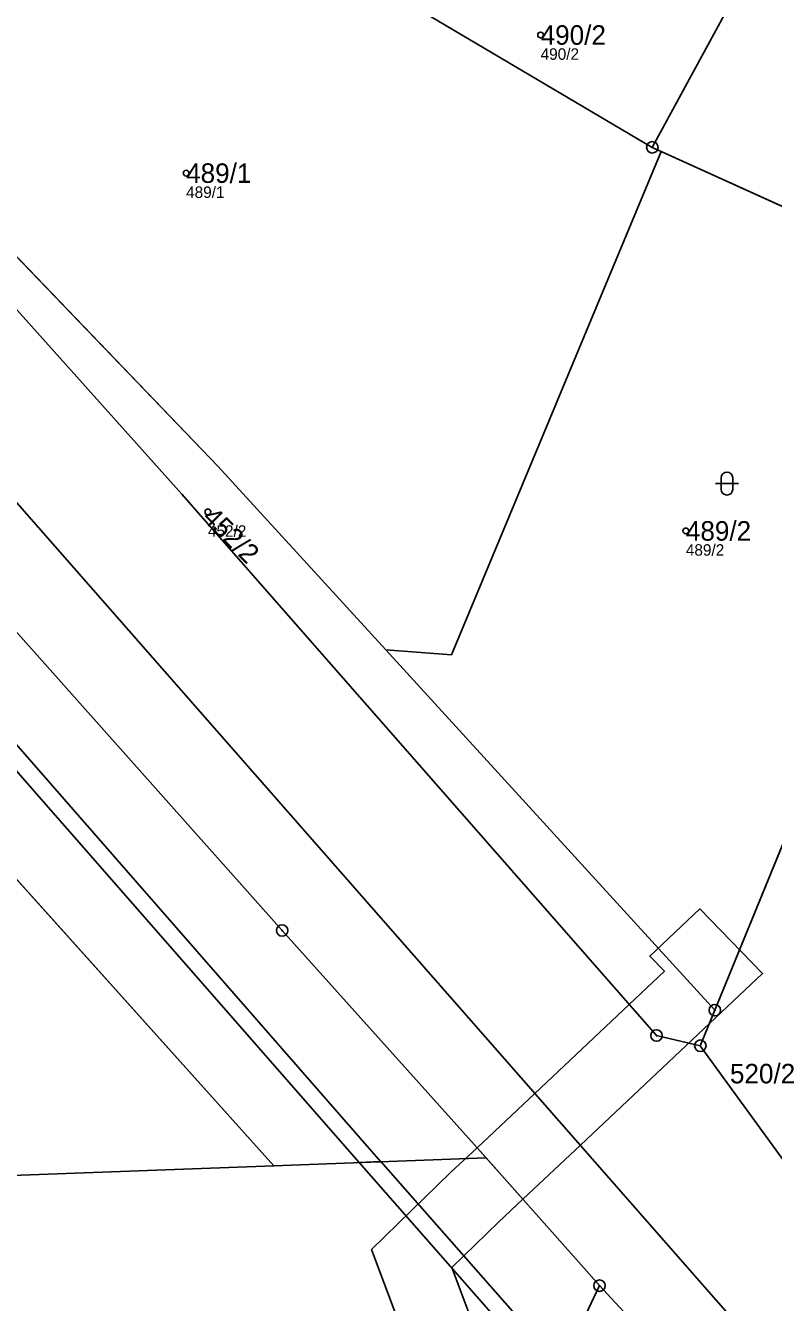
# Model space of a CAD drawing. Extents: x -734965 to -732523, y -1026217 to -1023680.
# Drawn here: x -733227.7 to -733162.6, y -1025398 to -1025286.7 of the extents above; entities that cross this region are included whole.
import ezdxf

# ---------------------------------------------------------------- set-up
doc = ezdxf.new("R2010")
doc.units = 0
for name, color, linetype in [('Vrstva 1', 7, 'Continuous'), ('Vrstva 13', 7, 'Continuous'), ('Vrstva 2', 7, 'Continuous'), ('Vrstva 3', 7, 'Continuous'), ('Vrstva 50', 7, 'Continuous'), ('Vrstva 51', 7, 'Continuous'), ('Vrstva 8', 7, 'Continuous')]:
    doc.layers.add(name, color=color, linetype=linetype)

msp = doc.modelspace()

# ---------------------------------------------------------------- linework, layer by layer
at = {"layer": 'Vrstva 1'}
for p, q in [((-733210.97, -1025325.07), (-733260.72, -1025273.29)), ((-733192.38, -1025285.93), (-733173.13, -1025297.29)), ((-733172.35, -1025297.64), (-733173.13, -1025297.29)), ((-733142.61, -1025311.15), (-733172.35, -1025297.64)), ((-733142.61, -1025311.15), (-733167.69, -1025372.49)), ((-733206.09, -1025386.06), (-733264.59, -1025320.88)), ((-733196.35, -1025341.08), (-733210.97, -1025325.07)), ((-733167.69, -1025372.49), (-733196.35, -1025341.08)), ((-733167.69, -1025372.49), (-733168.95, -1025375.59)), ((-733161.67, -1025385.63), (-733168.95, -1025375.59)), ((-733206.09, -1025386.06), (-733187.6, -1025385.37)), ((-733177.73, -1025396.5), (-733187.6, -1025385.37))]:
    msp.add_line(p, q, dxfattribs=at)
for points in [[(-733351.75, -1025153.39), (-733334.94, -1025188.21), (-733316.69, -1025225.79), (-733311.96, -1025232.44), (-733298.58, -1025248.65), (-733237.61, -1025317.9), (-733165.7, -1025399.88), (-733130.76, -1025438.02), (-733057.31, -1025520.5), (-733051.97, -1025525.87)], [(-733173.13, -1025297.29), (-733163.98, -1025280.39), (-733156.29, -1025265.96)], [(-733168.95, -1025375.59), (-733172.77, -1025374.7), (-733214.11, -1025327.52), (-733261.81, -1025274.19)], [(-733196.35, -1025341.08), (-733190.62, -1025341.51), (-733172.35, -1025297.64)], [(-733187.6, -1025385.37), (-733205.38, -1025365.54), (-733239.24, -1025327.51), (-733243.2, -1025322.97), (-733253.11, -1025311.91)], [(-733301.6, -1025368.39), (-733276.88, -1025388.68), (-733206.09, -1025386.06)], [(-733202.9, -1025449.42), (-733202.19, -1025448.38), (-733177.73, -1025396.5)], [(-733177.73, -1025396.5), (-733176.37, -1025397.97), (-733170.68, -1025404.11)]]:
    msp.add_lwpolyline(points, dxfattribs=at)
at = {"layer": 'Vrstva 13'}
for points in [[(-733249.78, -1025327.38), (-733198.68, -1025385.78), (-733196.79, -1025385.71), (-733248.6, -1025326.35)], [(-733084.27, -1025510.76), (-733166.75, -1025418.29), (-733166.17, -1025417.18), (-733169.67, -1025415.31), (-733170, -1025415.93), (-733171.43, -1025414.54), (-733174.2, -1025411.39), (-733179.7, -1025405.06), (-733181.07, -1025403.56), (-733196.79, -1025385.68), (-733198.68, -1025385.78), (-733181.76, -1025405.04), (-733180.42, -1025406.54), (-733174.88, -1025412.78), (-733172.44, -1025415.53), (-733170.7, -1025417.3), (-733171.45, -1025418.8), (-733170.57, -1025419.28), (-733182.82, -1025443.18), (-733192.66, -1025463.89), (-733197.9, -1025474.31), (-733200.29, -1025479.15), (-733203.5, -1025485.56), (-733214.64, -1025509.25)]]:
    msp.add_lwpolyline(points, dxfattribs=at)
for points in [[(-733179.4, -1025384.26), (-733163.53, -1025369.3), (-733168.99, -1025363.66), (-733173.36, -1025367.78), (-733172.07, -1025369.1), (-733183.37, -1025379.74)], [(-733179.4, -1025384.26), (-733183.37, -1025379.74), (-733188.4, -1025384.48), (-733184.41, -1025388.97)], [(-733184.41, -1025388.97), (-733188.4, -1025384.48), (-733190.67, -1025386.62), (-733197.58, -1025393.35), (-733188.97, -1025416.36), (-733178.14, -1025422.1), (-733178.39, -1025422.53), (-733164.93, -1025430.47), (-733174.19, -1025447.59), (-733168.91, -1025450.43), (-733159.15, -1025432.39), (-733157.51, -1025427.88), (-733170.21, -1025420.39), (-733169.82, -1025419.72), (-733184.15, -1025412.12), (-733190.58, -1025394.91), (-733186.52, -1025390.96)]]:
    msp.add_lwpolyline(points, close=True, dxfattribs=at)
at = {"layer": 'Vrstva 3'}
for p, q in [((-733167.13, -1025326.1), (-733167.13, -1025327.1)), ((-733166.13, -1025327.1), (-733166.13, -1025326.1)), ((-733167.63, -1025326.6), (-733165.63, -1025326.6))]:
    msp.add_line(p, q, dxfattribs=at)
for centre, start, end in [((-733166.63, -1025326.1), 0, 180), ((-733166.63, -1025327.1), 180, 359.9879)]:
    msp.add_arc(centre, 0.5, start, end, dxfattribs=at)
at = {"layer": 'Vrstva 50'}
for centre in [(-733182.86, -1025287.5), (-733213.74, -1025299.54), (-733211.84, -1025329.07), (-733170.21, -1025330.72)]:
    msp.add_circle(centre, 0.25, dxfattribs=at)
at = {"layer": 'Vrstva 51'}
for points in [[(-733260.72, -1025273.29), (-733210.97, -1025325.07), (-733196.35, -1025341.08), (-733190.62, -1025341.51), (-733172.35, -1025297.64), (-733173.13, -1025297.29), (-733192.38, -1025285.93), (-733201.04, -1025278.64), (-733190.46, -1025248.99), (-733181.45, -1025249.31), (-733199.57, -1025242.09), (-733209.25, -1025244.06), (-733208.39, -1025249.08), (-733210.43, -1025249.44), (-733206.15, -1025274.22), (-733215.45, -1025275.98), (-733216.03, -1025272.9), (-733222.16, -1025274.11), (-733222.46, -1025272.62), (-733228.31, -1025273.77)], [(-733237.61, -1025317.9), (-733165.7, -1025399.88), (-733130.76, -1025438.02), (-733057.31, -1025520.5), (-733051.97, -1025525.87), (-733050.9, -1025524.33), (-733050.3, -1025523.45), (-733046.6, -1025518.13), (-733045.69, -1025516.83), (-733082.54, -1025477.03), (-733095.62, -1025462.32), (-733102.28, -1025454.87), (-733122.64, -1025432.1), (-733129.06, -1025424.99), (-733134.29, -1025419.07), (-733139.6, -1025412.96), (-733161.11, -1025389.11), (-733161.67, -1025385.63), (-733168.95, -1025375.59), (-733172.77, -1025374.7), (-733214.11, -1025327.52), (-733261.81, -1025274.19)], [(-733131.96, -1025285.63), (-733139.75, -1025304.16), (-733142.61, -1025311.15), (-733167.69, -1025372.49), (-733168.95, -1025375.59), (-733161.67, -1025385.63), (-733144.97, -1025344.47), (-733119.47, -1025281.64)], [(-733239.24, -1025327.51), (-733205.38, -1025365.54), (-733187.6, -1025385.37), (-733177.73, -1025396.5), (-733176.37, -1025397.97), (-733170.68, -1025404.11), (-733064.05, -1025528.18), (-733057.73, -1025534.16), (-733055.38, -1025530.77), (-733055.04, -1025530.28), (-733054.7, -1025529.8), (-733054.03, -1025528.83), (-733053.3, -1025527.78), (-733053.05, -1025527.42), (-733052.75, -1025526.99), (-733051.97, -1025525.87), (-733057.31, -1025520.5), (-733130.76, -1025438.02), (-733165.7, -1025399.88), (-733237.61, -1025317.9)], [(-733231.26, -1025524.09), (-733224.01, -1025510.95), (-733214.17, -1025493.5), (-733215.92, -1025492.56), (-733207.4, -1025476.76), (-733203.07, -1025468.28), (-733194.42, -1025453.35), (-733177.8, -1025418.82), (-733170.68, -1025404.11), (-733176.37, -1025397.97), (-733177.73, -1025396.5), (-733202.19, -1025448.38), (-733202.9, -1025449.42), (-733227.87, -1025494.64)]]:
    msp.add_lwpolyline(points, dxfattribs=at)
for points in [[(-733183.81, -1025272.88), (-733192.38, -1025285.93), (-733173.13, -1025297.29), (-733163.98, -1025280.39), (-733156.29, -1025265.96), (-733164.44, -1025261.84), (-733172.61, -1025256.48), (-733176.8, -1025262.21), (-733169.02, -1025267.37), (-733163.16, -1025270.1), (-733160.1, -1025271.69), (-733163.97, -1025279.09), (-733166.63, -1025277.7), (-733175.57, -1025277.16), (-733178.41, -1025275.26), (-733178.98, -1025276.11)], [(-733156.29, -1025265.96), (-733163.98, -1025280.39), (-733173.13, -1025297.29), (-733172.35, -1025297.64), (-733142.61, -1025311.15), (-733139.75, -1025304.16), (-733131.96, -1025285.63), (-733133.87, -1025284.71), (-733133.99, -1025284.99), (-733135.18, -1025284.42), (-733138.74, -1025292.93), (-733146.64, -1025289.57), (-733151.25, -1025282.79), (-733153.76, -1025281.79), (-733155.43, -1025281.12), (-733152.98, -1025274.65), (-733151.24, -1025275.33), (-733150.56, -1025273.59), (-733142.86, -1025276.49), (-733141.87, -1025273.85), (-733143.27, -1025272.09)], [(-733167.69, -1025372.49), (-733196.35, -1025341.08), (-733210.97, -1025325.07), (-733260.72, -1025273.29), (-733261.81, -1025274.19), (-733214.11, -1025327.52), (-733172.77, -1025374.7), (-733168.95, -1025375.59)], [(-733142.61, -1025311.15), (-733172.35, -1025297.64), (-733190.62, -1025341.51), (-733196.35, -1025341.08), (-733167.69, -1025372.49)], [(-733205.38, -1025365.54), (-733239.24, -1025327.51), (-733243.2, -1025322.97), (-733253.11, -1025311.91), (-733253.77, -1025312.57), (-733256.09, -1025309.97), (-733264.59, -1025320.88), (-733206.09, -1025386.06), (-733187.6, -1025385.37)], [(-733276.88, -1025388.68), (-733206.09, -1025386.06), (-733264.59, -1025320.88), (-733301.6, -1025368.39)], [(-733177.73, -1025396.5), (-733187.6, -1025385.37), (-733206.09, -1025386.06), (-733276.88, -1025388.68), (-733301.6, -1025368.39), (-733327.52, -1025348.14), (-733327.83, -1025347.9), (-733334.1, -1025356), (-733332.35, -1025357.15), (-733329.96, -1025354.07), (-733297.84, -1025379.83), (-733286.29, -1025388.63), (-733277.49, -1025395.55), (-733269, -1025402.73), (-733261.02, -1025409.79), (-733210.27, -1025454.68), (-733202.9, -1025449.42), (-733202.19, -1025448.38)]]:
    msp.add_lwpolyline(points, close=True, dxfattribs=at)
at = {"layer": 'Vrstva 8'}
for centre, radius in [((-733173.13, -1025297.29), 0.5), ((-733173.13, -1025297.29), 0.0303), ((-733205.38, -1025365.54), 0.5), ((-733205.38, -1025365.54), 0.0303), ((-733167.69, -1025372.49), 0.5), ((-733167.69, -1025372.49), 0.0303), ((-733172.77, -1025374.7), 0.5), ((-733172.77, -1025374.7), 0.0303), ((-733168.95, -1025375.59), 0.5), ((-733168.95, -1025375.59), 0.0303), ((-733177.73, -1025396.5), 0.5), ((-733177.73, -1025396.5), 0.0303)]:
    msp.add_circle(centre, radius, dxfattribs=at)

# ---------------------------------------------------------------- texts
at = {"layer": 'Vrstva 2'}
for s, p in [('490/2', (-733182.86, -1025288.35)), ('489/1', (-733213.74, -1025300.39)), ('489/2', (-733170.21, -1025331.57)), ('520/2', (-733166.37, -1025378.87))]:
    msp.add_text(s, height=1.7, dxfattribs=at).set_placement(p)
msp.add_text('452/2', height=1.7, rotation=315, dxfattribs=at).set_placement((-733212.44, -1025329.67))
at = {"layer": 'Vrstva 50'}
for s, p in [('490/2', (-733182.86, -1025289.66)), ('489/1', (-733213.74, -1025301.7)), ('452/2', (-733211.84, -1025331.23)), ('489/2', (-733170.21, -1025332.88))]:
    msp.add_text(s, height=1, dxfattribs=at).set_placement(p)

doc.saveas('drawing.dxf')
